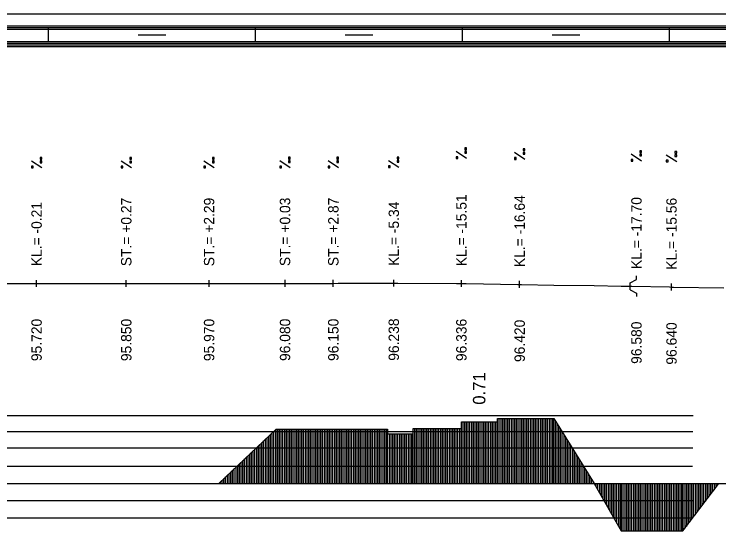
# Model space of a CAD drawing. Extents: x 2 to 10148, y 0 to 380.
# Drawn here: x 9870 to 9972.2, y 305.1 to 380 of the extents above; entities that cross this region are included whole.
import ezdxf

# ---------------------------------------------------------------- set-up
doc = ezdxf.new("R2010")
doc.units = 0
for name, color, linetype in [('NIVELETA_CARA', 7, 'Continuous'), ('NIVELETA_TEXT', 7, 'Continuous'), ('RAM', 7, 'Continuous'), ('ZRYCHL_CARA_C', 7, 'Continuous'), ('ZRYCHL_RASTR', 7, 'Continuous'), ('ZRYCHL_TEXT', 7, 'Continuous')]:
    doc.layers.add(name, color=color, linetype=linetype)

msp = doc.modelspace()

# ---------------------------------------------------------------- linework, layer by layer
at = {"layer": 'NIVELETA_CARA'}
for p, q in [((9873.29, 340.46), (9873.29, 341.46)), ((9886.29, 340.46), (9886.29, 341.46)), ((9898.29, 340.46), (9898.29, 341.46)), ((9909.29, 340.48), (9909.29, 341.48)), ((9916.29, 340.48), (9916.29, 341.48)), ((9925.05, 340.51), (9925.05, 341.51)), ((9934.84, 340.46), (9934.84, 341.46)), ((9943.29, 340.33), (9943.29, 341.33)), ((9959.29, 341.06), (9960.21, 341.56)), ((9960.21, 341.56), (9960.21, 342.06)), ((9867.82, 340.96), (9872.61, 340.96)), ((9872.61, 340.96), (9873.29, 340.96)), ((9873.29, 340.96), (9873.97, 340.96)), ((9873.97, 340.96), (9885.81, 340.96)), ((9885.81, 340.96), (9886.29, 340.96)), ((9886.29, 340.96), (9886.76, 340.96)), ((9886.76, 340.96), (9897.78, 340.96)), ((9897.78, 340.96), (9898.29, 340.96)), ((9898.29, 340.96), (9898.8, 340.96)), ((9898.8, 340.96), (9908.61, 340.98)), ((9908.61, 340.98), (9909.29, 340.98)), ((9909.29, 340.98), (9909.97, 340.98)), ((9909.97, 340.98), (9915.58, 340.98)), ((9915.58, 340.98), (9916.29, 340.98)), ((9916.29, 340.98), (9917, 340.99)), ((9917, 340.99), (9924.43, 341.01)), ((9924.43, 341.01), (9925.05, 341.01)), ((9925.05, 341.01), (9925.66, 341.01)), ((9925.66, 341.01), (9934.13, 340.96)), ((9934.13, 340.96), (9934.84, 340.96)), ((9934.84, 340.96), (9935.55, 340.95)), ((9935.55, 340.95), (9943.01, 340.83)), ((9943.01, 340.83), (9943.29, 340.83)), ((9943.29, 340.83), (9943.57, 340.82)), ((9943.57, 340.82), (9948.22, 340.74)), ((9948.22, 340.74), (9954.09, 340.65)), ((9954.09, 340.65), (9958.01, 340.58)), ((9958.01, 340.58), (9959.03, 340.56)), ((9959.03, 340.56), (9959.29, 340.56)), ((9959.29, 340.06), (9959.29, 341.06)), ((9959.29, 340.56), (9959.55, 340.56)), ((9959.55, 340.56), (9964.99, 340.46)), ((9964.99, 340.46), (9965.29, 340.45)), ((9965.29, 339.95), (9965.29, 340.95)), ((9965.29, 340.45), (9965.59, 340.45)), ((9965.59, 340.45), (9972.86, 340.34)), ((9959.29, 340.06), (9960.21, 339.56)), ((9960.21, 339.56), (9960.21, 339.06))]:
    msp.add_line(p, q, dxfattribs=at)
at = {"layer": 'NIVELETA_TEXT'}
for p, q in [((9935.59, 360.6), (9935.34, 360.6)), ((9935.34, 360.6), (9935.34, 360.36)), ((9935.59, 360.35), (9935.59, 360.6)), ((9935.59, 359.08), (9934.09, 360.07)), ((9935.34, 360.36), (9935.35, 360.35)), ((9935.34, 360.35), (9935.59, 360.35)), ((9935.59, 360.09), (9935.34, 360.09)), ((9935.34, 360.09), (9935.34, 359.85)), ((9935.34, 359.85), (9935.35, 359.84)), ((9935.34, 359.84), (9935.59, 359.84)), ((9935.59, 359.84), (9935.59, 360.09)), ((9944.04, 358.95), (9942.54, 359.94)), ((9944.04, 360.47), (9943.79, 360.47)), ((9943.79, 360.47), (9943.79, 360.23)), ((9943.79, 360.23), (9943.79, 360.22)), ((9943.79, 360.22), (9944.04, 360.22)), ((9944.04, 359.96), (9943.79, 359.96)), ((9943.79, 359.96), (9943.79, 359.72)), ((9943.79, 359.72), (9943.79, 359.71)), ((9943.79, 359.71), (9944.04, 359.71)), ((9944.04, 360.22), (9944.04, 360.47)), ((9944.04, 359.71), (9944.04, 359.96)), ((9960.96, 358.69), (9959.46, 359.68)), ((9960.96, 360.2), (9960.71, 360.2)), ((9960.71, 360.2), (9960.71, 359.96)), ((9960.71, 359.96), (9960.96, 359.96)), ((9960.71, 359.96), (9960.72, 359.96)), ((9960.96, 359.69), (9960.71, 359.69)), ((9960.71, 359.69), (9960.71, 359.45)), ((9960.96, 359.96), (9960.96, 360.2)), ((9960.96, 359.44), (9960.96, 359.69)), ((9966.04, 358.58), (9964.54, 359.57)), ((9966.04, 360.1), (9965.79, 360.1)), ((9965.79, 360.1), (9965.79, 359.85)), ((9965.79, 359.85), (9966.04, 359.85)), ((9965.79, 359.85), (9965.79, 359.85)), ((9966.04, 359.59), (9965.79, 359.59)), ((9965.79, 359.59), (9965.79, 359.34)), ((9966.04, 359.85), (9966.04, 360.1)), ((9966.04, 359.34), (9966.04, 359.59)), ((9874.04, 357.71), (9872.54, 358.7)), ((9874.04, 359.23), (9873.79, 359.23)), ((9873.79, 359.23), (9873.79, 358.98)), ((9873.79, 358.98), (9874.04, 358.98)), ((9873.79, 358.98), (9873.79, 358.98)), ((9874.04, 358.72), (9873.79, 358.72)), ((9873.79, 358.72), (9873.79, 358.47)), ((9873.79, 358.47), (9874.04, 358.47)), ((9873.79, 358.47), (9873.79, 358.47)), ((9874.04, 358.98), (9874.04, 359.23)), ((9874.04, 358.47), (9874.04, 358.72)), ((9887.04, 357.71), (9885.54, 358.7)), ((9887.04, 359.22), (9886.79, 359.22)), ((9886.79, 359.22), (9886.79, 358.98)), ((9886.79, 358.98), (9887.04, 358.98)), ((9886.79, 358.98), (9886.79, 358.98)), ((9887.04, 358.71), (9886.79, 358.71)), ((9886.79, 358.71), (9886.79, 358.47)), ((9886.79, 358.47), (9886.79, 358.46)), ((9886.79, 358.46), (9887.04, 358.46)), ((9887.04, 358.98), (9887.04, 359.22)), ((9887.04, 358.46), (9887.04, 358.71)), ((9899.04, 357.71), (9897.54, 358.7)), ((9899.04, 359.23), (9898.79, 359.23)), ((9898.79, 359.23), (9898.79, 358.98)), ((9898.79, 358.98), (9899.04, 358.98)), ((9898.79, 358.98), (9898.79, 358.98)), ((9899.04, 358.72), (9898.79, 358.72)), ((9898.79, 358.72), (9898.79, 358.47)), ((9898.79, 358.47), (9899.04, 358.47)), ((9898.79, 358.47), (9898.79, 358.47)), ((9899.04, 358.98), (9899.04, 359.23)), ((9899.04, 358.47), (9899.04, 358.72)), ((9910.04, 357.74), (9908.54, 358.73)), ((9910.04, 359.25), (9909.79, 359.25)), ((9909.79, 359.25), (9909.79, 359.01)), ((9909.79, 359.01), (9909.79, 359)), ((9909.79, 359), (9910.04, 359)), ((9910.04, 358.74), (9909.79, 358.74)), ((9909.79, 358.74), (9909.79, 358.5)), ((9909.79, 358.5), (9909.79, 358.49)), ((9909.79, 358.49), (9910.04, 358.49)), ((9910.04, 359), (9910.04, 359.25)), ((9910.04, 358.49), (9910.04, 358.74)), ((9917.04, 357.74), (9915.54, 358.73)), ((9917.04, 359.25), (9916.79, 359.25)), ((9916.79, 359.25), (9916.79, 359.01)), ((9916.79, 359.01), (9916.79, 359)), ((9916.79, 359), (9917.04, 359)), ((9917.04, 358.74), (9916.79, 358.74)), ((9916.79, 358.74), (9916.79, 358.5)), ((9916.79, 358.5), (9916.79, 358.49)), ((9916.79, 358.49), (9917.04, 358.49)), ((9917.04, 359), (9917.04, 359.25)), ((9917.04, 358.49), (9917.04, 358.74)), ((9925.79, 357.76), (9924.3, 358.75)), ((9925.79, 359.28), (9925.55, 359.28)), ((9925.55, 359.28), (9925.55, 359.03)), ((9925.55, 359.03), (9925.79, 359.03)), ((9925.55, 359.03), (9925.55, 359.03)), ((9925.79, 358.77), (9925.55, 358.77)), ((9925.55, 358.77), (9925.55, 358.52)), ((9925.55, 358.52), (9925.79, 358.52)), ((9925.55, 358.52), (9925.55, 358.52)), ((9925.79, 359.03), (9925.79, 359.28)), ((9925.79, 358.52), (9925.79, 358.77)), ((9934.34, 359.33), (9934.09, 359.33)), ((9934.09, 359.33), (9934.09, 359.09)), ((9934.09, 359.09), (9934.1, 359.08)), ((9934.09, 359.08), (9934.34, 359.08)), ((9934.34, 359.08), (9934.34, 359.33)), ((9942.79, 359.2), (9942.54, 359.2)), ((9942.54, 359.2), (9942.54, 358.96)), ((9942.54, 358.96), (9942.55, 358.95)), ((9942.54, 358.95), (9942.79, 358.95)), ((9942.79, 358.95), (9942.79, 359.2)), ((9959.71, 358.93), (9959.46, 358.93)), ((9959.46, 358.93), (9959.46, 358.69)), ((9959.46, 358.69), (9959.71, 358.69)), ((9959.46, 358.69), (9959.47, 358.69)), ((9959.71, 358.69), (9959.71, 358.93)), ((9960.71, 359.45), (9960.72, 359.44)), ((9960.71, 359.44), (9960.96, 359.44)), ((9964.79, 358.83), (9964.54, 358.83)), ((9964.54, 358.83), (9964.54, 358.59)), ((9964.54, 358.59), (9964.55, 358.58)), ((9964.54, 358.58), (9964.79, 358.58)), ((9964.79, 358.58), (9964.79, 358.83)), ((9965.79, 359.34), (9966.04, 359.34)), ((9965.79, 359.34), (9965.79, 359.34)), ((9872.79, 357.96), (9872.54, 357.96)), ((9872.54, 357.96), (9872.54, 357.72)), ((9872.54, 357.72), (9872.55, 357.71)), ((9872.54, 357.71), (9872.79, 357.71)), ((9872.79, 357.71), (9872.79, 357.96)), ((9885.79, 357.96), (9885.54, 357.96)), ((9885.54, 357.96), (9885.54, 357.71)), ((9885.54, 357.71), (9885.79, 357.71)), ((9885.54, 357.71), (9885.55, 357.71)), ((9885.79, 357.71), (9885.79, 357.96)), ((9897.79, 357.96), (9897.54, 357.96)), ((9897.54, 357.96), (9897.54, 357.72)), ((9897.54, 357.72), (9897.55, 357.71)), ((9897.54, 357.71), (9897.79, 357.71)), ((9897.79, 357.71), (9897.79, 357.96)), ((9908.79, 357.98), (9908.54, 357.98)), ((9908.54, 357.98), (9908.54, 357.74)), ((9908.54, 357.74), (9908.79, 357.74)), ((9908.54, 357.74), (9908.55, 357.74)), ((9908.79, 357.74), (9908.79, 357.98)), ((9915.79, 357.98), (9915.54, 357.98)), ((9915.54, 357.98), (9915.54, 357.74)), ((9915.54, 357.74), (9915.79, 357.74)), ((9915.54, 357.74), (9915.55, 357.74)), ((9915.79, 357.74), (9915.79, 357.98)), ((9924.55, 358.01), (9924.3, 358.01)), ((9924.3, 358.01), (9924.3, 357.77)), ((9924.3, 357.77), (9924.3, 357.76)), ((9924.3, 357.76), (9924.55, 357.76)), ((9924.55, 357.76), (9924.55, 358.01))]:
    msp.add_line(p, q, dxfattribs=at)
at = {"layer": 'RAM'}
for p, q in [((10147.71, 380), (9867.82, 380)), ((10145.71, 378.25), (9867.82, 378.25)), ((10145.71, 378), (9867.82, 378)), ((9875, 376), (9875, 378)), ((9905, 376), (9905, 378)), ((9935, 376), (9935, 378)), ((9965, 376), (9965, 378)), ((10145.71, 377.75), (9867.82, 377.75)), ((9888, 377), (9892, 377)), ((9918, 377), (9922, 377)), ((9948, 377), (9952, 377)), ((10143.71, 376), (9867.82, 376)), ((10143.71, 375.75), (9867.82, 375.75)), ((10143.71, 375.5), (9867.82, 375.5)), ((10143.71, 375.25), (9867.82, 375.25))]:
    msp.add_line(p, q, dxfattribs=at)
at = {"layer": 'ZRYCHL_CARA_C'}
for p, q in [((9934.84, 312), (9934.84, 320.91)), ((9934.84, 319.93), (9934.84, 320.91)), ((9934.84, 320.91), (9940.09, 320.91)), ((9935.09, 312), (9935.09, 320.91)), ((9935.34, 312), (9935.34, 320.91)), ((9935.59, 312), (9935.59, 320.91)), ((9935.84, 312), (9935.84, 320.91)), ((9936.09, 312), (9936.09, 320.91)), ((9936.34, 312), (9936.34, 320.91)), ((9936.59, 312), (9936.59, 320.91)), ((9936.84, 312), (9936.84, 320.91)), ((9937.09, 312), (9937.09, 320.91)), ((9937.34, 312), (9937.34, 320.91)), ((9937.59, 312), (9937.59, 320.91)), ((9937.84, 312), (9937.84, 320.91)), ((9938.09, 312), (9938.09, 320.91)), ((9938.34, 312), (9938.34, 320.91)), ((9938.59, 312), (9938.59, 320.91)), ((9938.84, 312), (9938.84, 320.91)), ((9939.09, 312), (9939.09, 320.91)), ((9939.34, 312), (9939.34, 320.91)), ((9939.59, 312), (9939.59, 320.91)), ((9939.84, 312), (9939.84, 320.91)), ((9940.09, 312), (9940.09, 321.4)), ((9940.09, 320.91), (9940.09, 321.4)), ((9940.09, 321.4), (9948.22, 321.4)), ((9940.34, 312), (9940.34, 321.4)), ((9940.59, 312), (9940.59, 321.4)), ((9940.84, 312), (9940.84, 321.4)), ((9941.09, 312), (9941.09, 321.4)), ((9941.34, 312), (9941.34, 321.4)), ((9941.59, 312), (9941.59, 321.4)), ((9941.84, 312), (9941.84, 321.4)), ((9942.09, 312), (9942.09, 321.4)), ((9942.34, 312), (9942.34, 321.4)), ((9942.59, 312), (9942.59, 321.4)), ((9942.84, 312), (9942.84, 321.4)), ((9943.09, 312), (9943.09, 321.4)), ((9943.34, 312), (9943.34, 321.4)), ((9943.59, 312), (9943.59, 321.4)), ((9943.84, 312), (9943.84, 321.4)), ((9944.09, 312), (9944.09, 321.4)), ((9944.34, 312), (9944.34, 321.4)), ((9944.59, 312), (9944.59, 321.4)), ((9944.84, 312), (9944.84, 321.4)), ((9945.09, 312), (9945.09, 321.4)), ((9945.34, 312), (9945.34, 321.4)), ((9945.59, 312), (9945.59, 321.4)), ((9945.84, 312), (9945.84, 321.4)), ((9946.09, 312), (9946.09, 321.4)), ((9946.34, 312), (9946.34, 321.4)), ((9946.59, 312), (9946.59, 321.4)), ((9946.84, 312), (9946.84, 321.4)), ((9947.09, 312), (9947.09, 321.4)), ((9947.34, 312), (9947.34, 321.4)), ((9947.59, 312), (9947.59, 321.4)), ((9947.84, 312), (9947.84, 321.4)), ((9948.09, 312), (9948.09, 321.4)), ((9948.22, 312), (9948.22, 321.4)), ((9948.22, 321.4), (9954.09, 312)), ((9948.47, 312), (9948.47, 321)), ((9899.69, 312), (9907.99, 319.86)), ((9907.94, 312), (9907.94, 319.81)), ((9907.99, 312), (9907.99, 319.86)), ((9907.99, 319.86), (9924.16, 319.86)), ((9908.24, 312), (9908.24, 319.86)), ((9908.49, 312), (9908.49, 319.86)), ((9908.74, 312), (9908.74, 319.86)), ((9908.99, 312), (9908.99, 319.86)), ((9909.24, 312), (9909.24, 319.86)), ((9909.49, 312), (9909.49, 319.86)), ((9909.74, 312), (9909.74, 319.86)), ((9909.99, 312), (9909.99, 319.86)), ((9910.24, 312), (9910.24, 319.86)), ((9910.49, 312), (9910.49, 319.86)), ((9910.74, 312), (9910.74, 319.86)), ((9910.99, 312), (9910.99, 319.86)), ((9911.24, 312), (9911.24, 319.86)), ((9911.49, 312), (9911.49, 319.86)), ((9911.74, 312), (9911.74, 319.86)), ((9911.99, 312), (9911.99, 319.86)), ((9912.24, 312), (9912.24, 319.86)), ((9912.49, 312), (9912.49, 319.86)), ((9912.74, 312), (9912.74, 319.86)), ((9912.99, 312), (9912.99, 319.86)), ((9913.24, 312), (9913.24, 319.86)), ((9913.49, 312), (9913.49, 319.86)), ((9913.74, 312), (9913.74, 319.86)), ((9913.99, 312), (9913.99, 319.86)), ((9914.24, 312), (9914.24, 319.86)), ((9914.49, 312), (9914.49, 319.86)), ((9914.74, 312), (9914.74, 319.86)), ((9914.99, 312), (9914.99, 319.86)), ((9915.24, 312), (9915.24, 319.86)), ((9915.49, 312), (9915.49, 319.86)), ((9915.74, 312), (9915.74, 319.86)), ((9915.99, 312), (9915.99, 319.86)), ((9916.24, 312), (9916.24, 319.86)), ((9916.49, 312), (9916.49, 319.86)), ((9916.74, 312), (9916.74, 319.86)), ((9916.99, 312), (9916.99, 319.86)), ((9917.24, 312), (9917.24, 319.86)), ((9917.49, 312), (9917.49, 319.86)), ((9917.74, 312), (9917.74, 319.86)), ((9917.99, 312), (9917.99, 319.86)), ((9918.24, 312), (9918.24, 319.86)), ((9918.49, 312), (9918.49, 319.86)), ((9918.74, 312), (9918.74, 319.86)), ((9918.99, 312), (9918.99, 319.86)), ((9919.24, 312), (9919.24, 319.86)), ((9919.49, 312), (9919.49, 319.86)), ((9919.74, 312), (9919.74, 319.86)), ((9919.99, 312), (9919.99, 319.86)), ((9920.24, 312), (9920.24, 319.86)), ((9920.49, 312), (9920.49, 319.86)), ((9920.74, 312), (9920.74, 319.86)), ((9920.99, 312), (9920.99, 319.86)), ((9921.24, 312), (9921.24, 319.86)), ((9921.49, 312), (9921.49, 319.86)), ((9921.74, 312), (9921.74, 319.86)), ((9921.99, 312), (9921.99, 319.86)), ((9922.24, 312), (9922.24, 319.86)), ((9922.49, 312), (9922.49, 319.86)), ((9922.74, 312), (9922.74, 319.86)), ((9922.99, 312), (9922.99, 319.86)), ((9923.24, 312), (9923.24, 319.86)), ((9923.49, 312), (9923.49, 319.86)), ((9923.74, 312), (9923.74, 319.86)), ((9923.99, 312), (9923.99, 319.86)), ((9924.16, 319.86), (9924.16, 319.18)), ((9927.85, 312), (9927.85, 319.93)), ((9927.85, 319.18), (9927.85, 319.93)), ((9927.85, 319.93), (9934.84, 319.93)), ((9928.1, 312), (9928.1, 319.93)), ((9928.35, 312), (9928.35, 319.93)), ((9928.6, 312), (9928.6, 319.93)), ((9928.85, 312), (9928.85, 319.93)), ((9929.1, 312), (9929.1, 319.93)), ((9929.35, 312), (9929.35, 319.93)), ((9929.6, 312), (9929.6, 319.93)), ((9929.85, 312), (9929.85, 319.93)), ((9930.1, 312), (9930.1, 319.93)), ((9930.35, 312), (9930.35, 319.93)), ((9930.6, 312), (9930.6, 319.93)), ((9930.85, 312), (9930.85, 319.93)), ((9931.1, 312), (9931.1, 319.93)), ((9931.35, 312), (9931.35, 319.93)), ((9931.6, 312), (9931.6, 319.93)), ((9931.85, 312), (9931.85, 319.93)), ((9932.1, 312), (9932.1, 319.93)), ((9932.35, 312), (9932.35, 319.93)), ((9932.6, 312), (9932.6, 319.93)), ((9932.85, 312), (9932.85, 319.93)), ((9933.1, 312), (9933.1, 319.93)), ((9933.35, 312), (9933.35, 319.93)), ((9933.6, 312), (9933.6, 319.93)), ((9933.85, 312), (9933.85, 319.93)), ((9934.1, 312), (9934.1, 319.93)), ((9934.35, 312), (9934.35, 319.93)), ((9934.6, 312), (9934.6, 319.93)), ((9948.72, 312), (9948.72, 320.6)), ((9948.97, 312), (9948.97, 320.2)), ((9949.22, 312), (9949.22, 319.8)), ((9906.69, 312), (9906.69, 318.63)), ((9906.94, 312), (9906.94, 318.86)), ((9907.19, 312), (9907.19, 319.1)), ((9907.44, 312), (9907.44, 319.34)), ((9907.69, 312), (9907.69, 319.57)), ((9924.16, 312), (9924.16, 319.18)), ((9924.16, 319.18), (9927.85, 319.18)), ((9924.41, 312), (9924.41, 319.18)), ((9924.66, 312), (9924.66, 319.18)), ((9924.91, 312), (9924.91, 319.18)), ((9925.16, 312), (9925.16, 319.18)), ((9925.41, 312), (9925.41, 319.18)), ((9925.66, 312), (9925.66, 319.18)), ((9925.91, 312), (9925.91, 319.18)), ((9926.16, 312), (9926.16, 319.18)), ((9926.41, 312), (9926.41, 319.18)), ((9926.66, 312), (9926.66, 319.18)), ((9926.91, 312), (9926.91, 319.18)), ((9927.16, 312), (9927.16, 319.18)), ((9927.41, 312), (9927.41, 319.18)), ((9927.66, 312), (9927.66, 319.18)), ((9949.47, 312), (9949.47, 319.4)), ((9949.72, 312), (9949.72, 319)), ((9905.69, 312), (9905.69, 317.68)), ((9905.94, 312), (9905.94, 317.92)), ((9906.19, 312), (9906.19, 318.15)), ((9906.44, 312), (9906.44, 318.39)), ((9949.97, 312), (9949.97, 318.6)), ((9950.22, 312), (9950.22, 318.2)), ((9950.47, 312), (9950.47, 317.8)), ((9904.69, 312), (9904.69, 316.73)), ((9904.94, 312), (9904.94, 316.97)), ((9905.19, 312), (9905.19, 317.21)), ((9905.44, 312), (9905.44, 317.44)), ((9950.72, 312), (9950.72, 317.4)), ((9950.97, 312), (9950.97, 317)), ((9951.22, 312), (9951.22, 316.6)), ((9903.69, 312), (9903.69, 315.79)), ((9903.94, 312), (9903.94, 316.02)), ((9904.19, 312), (9904.19, 316.26)), ((9904.44, 312), (9904.44, 316.5)), ((9951.47, 312), (9951.47, 316.2)), ((9951.72, 312), (9951.72, 315.8)), ((9902.44, 312), (9902.44, 314.6)), ((9902.69, 312), (9902.69, 314.84)), ((9902.94, 312), (9902.94, 315.08)), ((9903.19, 312), (9903.19, 315.31)), ((9903.44, 312), (9903.44, 315.55)), ((9951.97, 312), (9951.97, 315.4)), ((9952.22, 312), (9952.22, 315)), ((9952.47, 312), (9952.47, 314.6)), ((9901.44, 312), (9901.44, 313.66)), ((9901.69, 312), (9901.69, 313.89)), ((9901.94, 312), (9901.94, 314.13)), ((9902.19, 312), (9902.19, 314.37)), ((9952.72, 312), (9952.72, 314.2)), ((9952.97, 312), (9952.97, 313.8)), ((9900.44, 312), (9900.44, 312.71)), ((9900.69, 312), (9900.69, 312.95)), ((9900.94, 312), (9900.94, 313.18)), ((9901.19, 312), (9901.19, 313.42)), ((9953.22, 312), (9953.22, 313.4)), ((9953.47, 312), (9953.47, 313)), ((9953.72, 312), (9953.72, 312.6)), ((9867.82, 312), (10055.71, 312)), ((9899.94, 312), (9899.94, 312.24)), ((9900.19, 312), (9900.19, 312.47)), ((9953.97, 312), (9953.97, 312.2)), ((9954.09, 312), (9958.01, 305.11)), ((9954.34, 312), (9954.34, 311.56)), ((9954.59, 312), (9954.59, 311.12)), ((9954.84, 312), (9954.84, 310.68)), ((9955.09, 312), (9955.09, 310.24)), ((9955.34, 312), (9955.34, 309.8)), ((9955.59, 312), (9955.59, 309.36)), ((9955.84, 312), (9955.84, 308.92)), ((9956.09, 312), (9956.09, 308.48)), ((9956.34, 312), (9956.34, 308.04)), ((9956.59, 312), (9956.59, 307.6)), ((9956.84, 312), (9956.84, 307.16)), ((9957.09, 312), (9957.09, 306.72)), ((9957.34, 312), (9957.34, 306.28)), ((9957.59, 312), (9957.59, 305.84)), ((9957.84, 312), (9957.84, 305.4)), ((9958.01, 312), (9958.01, 305.11)), ((9958.26, 312), (9958.26, 305.11)), ((9958.51, 312), (9958.51, 305.11)), ((9958.76, 312), (9958.76, 305.11)), ((9959.01, 312), (9959.01, 305.11)), ((9959.26, 312), (9959.26, 305.11)), ((9959.51, 312), (9959.51, 305.11)), ((9959.76, 312), (9959.76, 305.11)), ((9960.01, 312), (9960.01, 305.11)), ((9960.26, 312), (9960.26, 305.11)), ((9960.51, 312), (9960.51, 305.11)), ((9960.76, 312), (9960.76, 305.11)), ((9961.01, 312), (9961.01, 305.11)), ((9961.26, 312), (9961.26, 305.11)), ((9961.51, 312), (9961.51, 305.11)), ((9961.76, 312), (9961.76, 305.11)), ((9962.01, 312), (9962.01, 305.11)), ((9962.26, 312), (9962.26, 305.11)), ((9962.51, 312), (9962.51, 305.11)), ((9962.76, 312), (9962.76, 305.11)), ((9963.01, 312), (9963.01, 305.11)), ((9963.26, 312), (9963.26, 305.11)), ((9963.51, 312), (9963.51, 305.11)), ((9963.76, 312), (9963.76, 305.11)), ((9964.01, 312), (9964.01, 305.11)), ((9964.26, 312), (9964.26, 305.11)), ((9964.51, 312), (9964.51, 305.11)), ((9964.76, 312), (9964.76, 305.11)), ((9965.01, 312), (9965.01, 305.11)), ((9965.26, 312), (9965.26, 305.11)), ((9965.51, 312), (9965.51, 305.11)), ((9965.76, 312), (9965.76, 305.11)), ((9966.01, 312), (9966.01, 305.11)), ((9966.26, 312), (9966.26, 305.11)), ((9966.51, 312), (9966.51, 305.11)), ((9966.76, 312), (9966.76, 305.11)), ((9966.95, 312), (9966.95, 305.11)), ((9966.95, 305.11), (9972.15, 312)), ((9967.2, 312), (9967.2, 305.44)), ((9967.45, 312), (9967.45, 305.77)), ((9967.7, 312), (9967.7, 306.1)), ((9967.95, 312), (9967.95, 306.43)), ((9968.2, 312), (9968.2, 306.76)), ((9968.45, 312), (9968.45, 307.1)), ((9968.7, 312), (9968.7, 307.43)), ((9968.95, 312), (9968.95, 307.76)), ((9969.2, 312), (9969.2, 308.09)), ((9969.45, 312), (9969.45, 308.42)), ((9969.7, 312), (9969.7, 308.75)), ((9969.95, 312), (9969.95, 309.08)), ((9970.2, 312), (9970.2, 309.42)), ((9970.45, 312), (9970.45, 309.75)), ((9970.7, 312), (9970.7, 310.08)), ((9970.95, 312), (9970.95, 310.41)), ((9971.2, 312), (9971.2, 310.74)), ((9971.45, 312), (9971.45, 311.07)), ((9971.7, 312), (9971.7, 311.4)), ((9971.95, 312), (9971.95, 311.73)), ((9958.01, 305.11), (9966.95, 305.11))]:
    msp.add_line(p, q, dxfattribs=at)
at = {"layer": 'ZRYCHL_RASTR'}
for p, q in [((9772.18, 321.82), (9968.43, 321.82)), ((9772.13, 319.51), (9968.38, 319.51)), ((9772.13, 317.15), (9968.38, 317.15)), ((9772.07, 314.5), (9968.32, 314.5)), ((9352, 309.5), (9968.33, 309.5)), ((9352, 307), (9968.39, 307))]:
    msp.add_line(p, q, dxfattribs=at)

# ---------------------------------------------------------------- texts
at = {"layer": 'NIVELETA_TEXT'}
for s, p in [('KL.= -15.51', (9935.59, 343.46)), ('KL.= -16.64', (9944.04, 343.33)), ('KL.= -17.70', (9960.96, 343.06)), ('KL.= -0.21', (9874.04, 343.46)), ('ST.= +0.27', (9887.04, 343.46)), ('ST.= +2.29', (9899.04, 343.46)), ('ST.= +0.03', (9910.04, 343.48)), ('ST.= +2.87', (9917.04, 343.48)), ('KL.= -5.34', (9925.8, 343.51)), ('KL.= -15.56', (9966.04, 342.95)), ('95.720', (9874.04, 329.71)), ('95.850', (9887.04, 329.71)), ('95.970', (9899.04, 329.71)), ('96.080', (9910.04, 329.73)), ('96.150', (9917.04, 329.73)), ('96.238', (9925.8, 329.76)), ('96.336', (9935.59, 329.71)), ('96.420', (9944.04, 329.58)), ('96.580', (9960.96, 329.31)), ('96.640', (9966.04, 329.2))]:
    msp.add_text(s, height=1.5, rotation=90, dxfattribs=at).set_placement(p)
at = {"layer": 'ZRYCHL_TEXT'}
msp.add_text('0.71', height=1.8, rotation=90, dxfattribs=at).set_placement((9938.32, 323.4))

doc.saveas('drawing.dxf')
